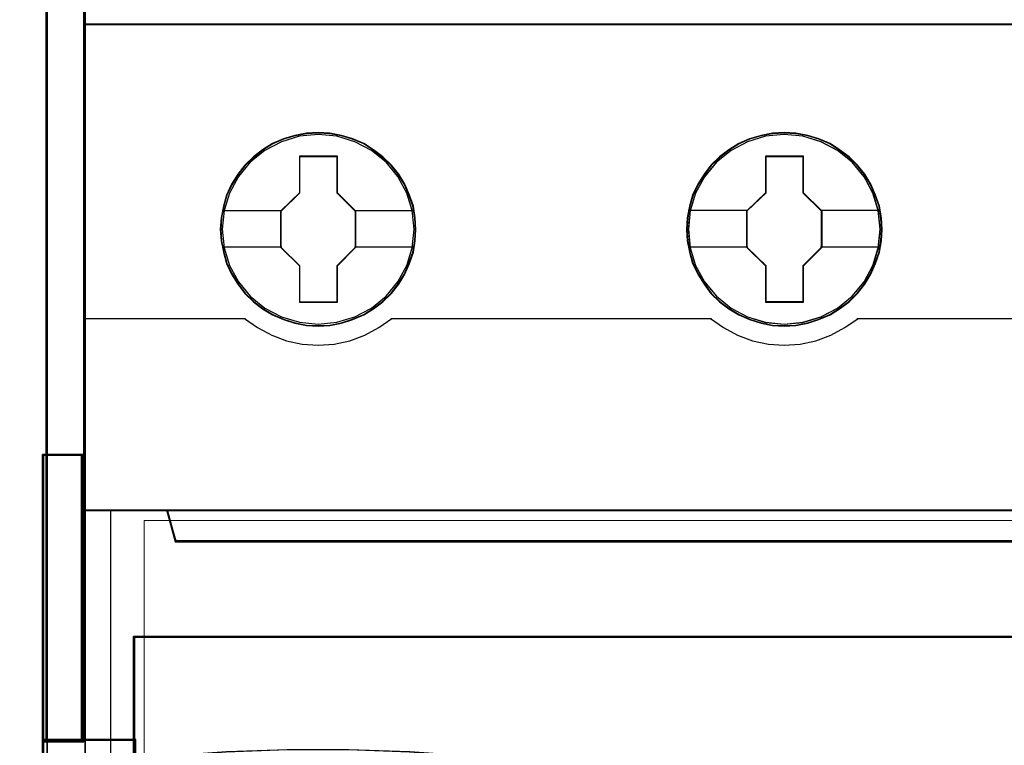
# Model space of a CAD drawing. Header units: millimetres. Extents: x -1290 to 1795, y -4192 to -1311.
# Tile 842 of 1056: x 1427.38 to 1434.99, y -2281.49 to -2275.89. Entities that reach past the tile are written whole.
import ezdxf

# ---------------------------------------------------------------- set-up
doc = ezdxf.new("R2010")
doc.units = ezdxf.units.MM
doc.layers.add('30', color=7, linetype='Continuous')
doc.layers.add('45', color=7, linetype='Continuous')
doc.layers.add('Aparatura', color=7, linetype='Continuous', lineweight=13)

# ---------------------------------------------------------------- blocks, each defined once
blk = doc.blocks.new('*U290')
at = {"layer": '45', "color": 7}
for points in [[(495.416148, -383.552872), (423.39533, -383.552872), (423.39533, -465.581435), (495.416148, -465.581435), (495.416148, -383.552872)], [(436.181764, -391.474627), (436.159378, -391.026698), (436.086622, -390.573239), (435.935515, -390.14743), (435.756425, -389.732681), (435.52137, -389.345581), (435.241542, -388.997192), (434.911345, -388.676453), (434.547568, -388.399953), (434.178195, -388.156633), (433.74726, -387.974144), (433.316325, -387.846954), (432.863003, -387.764004), (432.409682, -387.736354), (431.95636, -387.764004), (431.514232, -387.846954), (431.066507, -387.974144), (430.652362, -388.156633), (430.266199, -388.399953), (429.908019, -388.676453), (429.572225, -388.997192), (429.309187, -389.345581), (429.068535, -389.732681), (428.867058, -390.14743), (428.749531, -390.573239), (428.659986, -391.026698), (428.632003, -391.474627), (428.659986, -391.922557), (428.749531, -392.359426), (428.867058, -392.790765), (429.068535, -393.199984), (429.309187, -393.592613), (429.572225, -393.952063), (429.908019, -394.267272), (430.266199, -394.543772), (430.652362, -394.776031), (431.066507, -394.958521), (431.514232, -395.096771), (431.95636, -395.185251), (432.409682, -395.207371), (432.863003, -395.185251), (433.316325, -395.096771), (433.74726, -394.958521), (434.178195, -394.776031), (434.547568, -394.543772), (434.911345, -394.267272), (435.241542, -393.952063), (435.52137, -393.592613), (435.756425, -393.199984), (435.935515, -392.790765), (436.086622, -392.359426), (436.159378, -391.922557), (436.181764, -391.474627)], [(436.181764, -391.474627), (436.159378, -391.026698), (436.086622, -390.573239), (435.935515, -390.14743), (435.756425, -389.732681), (435.52137, -389.345581), (435.241542, -388.997192), (434.911345, -388.676453), (434.547568, -388.399953), (434.178195, -388.156633), (433.74726, -387.974144), (433.316325, -387.846954), (432.863003, -387.764004), (432.409682, -387.736354), (431.95636, -387.764004), (431.514232, -387.846954), (431.066507, -387.974144), (430.652362, -388.156633), (430.266199, -388.399953), (429.908019, -388.676453), (429.572225, -388.997192), (429.309187, -389.345581), (429.068535, -389.732681), (428.867058, -390.14743), (428.749531, -390.573239), (428.659986, -391.026698), (428.632003, -391.474627), (428.659986, -391.922557), (428.749531, -392.359426), (428.867058, -392.790765), (429.068535, -393.199984), (429.309187, -393.592613), (429.572225, -393.952063), (429.908019, -394.267272), (430.266199, -394.543772), (430.652362, -394.776031), (431.066507, -394.958521), (431.514232, -395.096771), (431.95636, -395.185251), (432.409682, -395.207371), (432.863003, -395.185251), (433.316325, -395.096771), (433.74726, -394.958521), (434.178195, -394.776031), (434.547568, -394.543772), (434.911345, -394.267272), (435.241542, -393.952063), (435.52137, -393.592613), (435.756425, -393.199984), (435.935515, -392.790765), (436.086622, -392.359426), (436.159378, -391.922557), (436.181764, -391.474627)], [(454.185178, -391.474627), (454.15719, -391.026698), (454.090017, -390.573239), (453.933281, -390.14743), (453.754154, -389.732681), (453.51905, -389.340051), (453.239163, -388.997192), (452.908898, -388.676453), (452.545046, -388.399953), (452.175597, -388.156633), (451.744572, -387.974144), (451.319145, -387.846954), (450.860132, -387.764004), (450.406717, -387.736354), (449.953302, -387.764004), (449.511082, -387.846954), (449.063264, -387.974144), (448.654631, -388.156633), (448.26279, -388.399953), (447.904536, -388.676453), (447.574271, -388.997192), (447.311178, -389.340051), (447.064878, -389.732681), (446.868958, -390.14743), (446.745808, -390.573239), (446.656244, -391.026698), (446.628256, -391.474627), (446.656244, -391.922557), (446.745808, -392.359426), (446.868958, -392.785235), (447.064878, -393.199984), (447.311178, -393.592613), (447.574271, -393.952063), (447.904536, -394.267272), (448.26279, -394.543772), (448.654631, -394.776031), (449.063264, -394.958521), (449.511082, -395.096771), (449.953302, -395.185251), (450.406717, -395.207371), (450.860132, -395.185251), (451.319145, -395.096771), (451.744572, -394.958521), (452.175597, -394.776031), (452.545046, -394.543772), (452.908898, -394.267272), (453.239163, -393.952063), (453.51905, -393.592613), (453.754154, -393.199984), (453.933281, -392.785235), (454.090017, -392.359426), (454.15719, -391.922557), (454.185178, -391.474627)], [(454.185178, -391.474627), (454.15719, -391.026698), (454.090017, -390.573239), (453.933281, -390.14743), (453.754154, -389.732681), (453.51905, -389.340051), (453.239163, -388.997192), (452.908898, -388.676453), (452.545046, -388.399953), (452.175597, -388.156633), (451.744572, -387.974144), (451.319145, -387.846954), (450.860132, -387.764004), (450.406717, -387.736354), (449.953302, -387.764004), (449.511082, -387.846954), (449.063264, -387.974144), (448.654631, -388.156633), (448.26279, -388.399953), (447.904536, -388.676453), (447.574271, -388.997192), (447.311178, -389.340051), (447.064878, -389.732681), (446.868958, -390.14743), (446.745808, -390.573239), (446.656244, -391.026698), (446.628256, -391.474627), (446.656244, -391.922557), (446.745808, -392.359426), (446.868958, -392.785235), (447.064878, -393.199984), (447.311178, -393.592613), (447.574271, -393.952063), (447.904536, -394.267272), (448.26279, -394.543772), (448.654631, -394.776031), (449.063264, -394.958521), (449.511082, -395.096771), (449.953302, -395.185251), (450.406717, -395.207371), (450.860132, -395.185251), (451.319145, -395.096771), (451.744572, -394.958521), (452.175597, -394.776031), (452.545046, -394.543772), (452.908898, -394.267272), (453.239163, -393.952063), (453.51905, -393.592613), (453.754154, -393.199984), (453.933281, -392.785235), (454.090017, -392.359426), (454.15719, -391.922557), (454.185178, -391.474627)], [(454.163694, -391.47551), (454.135865, -391.030057), (454.069074, -390.579104), (453.913229, -390.155648), (453.735121, -389.743192), (453.501353, -389.352733), (453.223059, -389.011768), (452.894671, -388.692802), (452.532888, -388.417831), (452.165539, -388.175856), (451.736965, -387.994375), (451.313958, -387.867889), (450.857554, -387.785397), (450.406717, -387.7579), (449.95588, -387.785397), (449.516174, -387.867889), (449.070903, -387.994375), (448.664593, -388.175856), (448.27498, -388.417831), (447.918763, -388.692802), (447.590375, -389.011768), (447.328779, -389.352733), (447.083879, -389.743192), (446.889073, -390.155648), (446.766623, -390.579104), (446.677569, -391.030057), (446.64974, -391.47551), (446.677569, -391.920963), (446.766623, -392.355417), (446.889073, -392.778873), (447.083879, -393.19133), (447.328779, -393.581789), (447.590375, -393.939251), (447.918763, -394.252718), (448.27498, -394.527689), (448.664593, -394.758665), (449.070903, -394.940146), (449.516174, -395.077632), (449.95588, -395.165622), (450.406717, -395.18762), (450.857554, -395.165622), (451.313958, -395.077632), (451.736965, -394.940146), (452.165539, -394.758665), (452.532888, -394.527689), (452.894671, -394.252718), (453.223059, -393.939251), (453.501353, -393.581789), (453.735121, -393.19133), (453.913229, -392.778873), (454.069074, -392.355417), (454.135865, -391.920963), (454.163694, -391.47551)], [(431.697583, -388.637688), (433.138507, -388.637688), (433.138507, -390.056199), (433.856144, -390.759914), (433.856144, -392.178425), (433.138507, -392.893221), (433.138507, -394.30065), (431.697583, -394.30065), (431.697583, -392.893221), (430.962994, -392.178425), (430.962994, -390.759914), (431.697583, -390.056199), (431.697583, -388.637688)], [(431.697583, -388.637688), (433.138507, -388.637688), (433.138507, -388.637688), (433.138507, -390.056199), (433.138507, -390.056199), (433.856144, -390.759914), (433.856144, -390.759914), (433.856144, -392.178425), (433.856144, -392.178425), (433.138507, -392.893221), (433.138507, -392.893221), (433.138507, -394.30065), (433.138507, -394.30065), (431.697583, -394.30065), (431.697583, -394.30065), (431.697583, -392.893221), (431.697583, -392.893221), (430.962994, -392.178425), (430.962994, -392.178425), (430.962994, -390.759914), (430.962994, -390.759914), (431.697583, -390.056199), (431.697583, -390.056199), (431.697583, -388.637688), (431.697583, -388.637688)], [(431.708157, -388.659234), (433.127681, -388.659234), (433.127681, -390.066951), (433.83466, -390.765311), (433.83466, -392.173028), (433.127681, -392.882385), (433.127681, -394.279104), (431.708157, -394.279104), (431.708157, -392.882385), (430.984478, -392.173028), (430.984478, -390.765311), (431.708157, -390.066951), (431.708157, -388.659234)], [(449.699944, -388.637688), (451.136106, -388.637688), (451.136106, -390.056238), (451.854187, -390.75443), (451.854187, -392.178521), (451.136106, -392.893338), (451.136106, -394.295264), (449.699944, -394.295264), (449.699944, -392.893338), (448.959247, -392.178521), (448.959247, -390.75443), (449.699944, -390.056238), (449.699944, -388.637688)], [(449.699944, -388.637688), (451.136106, -388.637688), (451.136106, -388.637688), (451.136106, -390.056238), (451.136106, -390.056238), (451.854187, -390.75443), (451.854187, -390.75443), (451.854187, -392.178521), (451.854187, -392.178521), (451.136106, -392.893338), (451.136106, -392.893338), (451.136106, -394.295264), (451.136106, -394.295264), (449.699944, -394.295264), (449.699944, -394.295264), (449.699944, -392.893338), (449.699944, -392.893338), (448.959247, -392.178521), (448.959247, -392.178521), (448.959247, -390.75443), (448.959247, -390.75443), (449.699944, -390.056238), (449.699944, -390.056238), (449.699944, -388.637688), (449.699944, -388.637688)], [(449.710435, -388.659234), (451.125281, -388.659234), (451.125281, -390.066979), (451.832703, -390.759854), (451.832703, -392.173098), (451.125281, -392.88247), (451.125281, -394.273718), (449.710435, -394.273718), (449.710435, -392.88247), (448.980731, -392.173098), (448.980731, -390.759854), (449.710435, -390.066979), (449.710435, -388.659234)], [(491.918777, -403.501425), (426.892219, -403.501425), (426.569258, -402.315699), (423.39533, -402.315699), (423.39533, -416.489263), (424.141481, -416.489263), (424.141481, -415.860553), (424.141481, -415.187722), (424.141481, -412.044169), (426.49687, -411.807024), (428.852259, -411.641573), (431.213217, -411.558848), (433.579743, -411.558848), (435.9407, -411.641573), (438.296089, -411.807024), (440.651478, -412.044169), (440.651478, -415.187722), (440.651478, -415.860553), (440.651478, -416.489263), (441.39763, -416.489263), (494.418942, -416.489263), (494.418942, -402.315699), (492.241738, -402.315699), (491.918777, -403.501425)], [(426.888966, -403.542015), (491.920721, -403.542015), (492.243708, -402.315699), (426.565979, -402.315699), (426.888966, -403.542015)]]:
    blk.add_lwpolyline(points, close=True, dxfattribs=at)
at = {"layer": '45', "color": 139}
for points in [[(495.416148, -383.552872), (423.39533, -383.552872), (423.39533, -465.581435), (495.416148, -465.581435), (495.416148, -383.552872)], [(436.115522, -391.469169), (436.042745, -390.750243), (435.835608, -390.070027), (435.488514, -389.434054), (435.029454, -388.881033), (434.469625, -388.427557), (433.825822, -388.090214), (433.131634, -387.874536), (432.409455, -387.808174), (431.687276, -387.874536), (430.998687, -388.090214), (430.354883, -388.427557), (429.789456, -388.881033), (429.330397, -389.434054), (428.988901, -390.070027), (428.776166, -390.750243), (428.708986, -391.469169), (428.776166, -392.182566), (428.988901, -392.873841), (429.330397, -393.498754), (429.789456, -394.057305), (430.354883, -394.510782), (430.998687, -394.848124), (431.687276, -395.058272), (432.409455, -395.130165), (433.131634, -395.058272), (433.825822, -394.848124), (434.469625, -394.510782), (435.029454, -394.057305), (435.488514, -393.498754), (435.835608, -392.873841), (436.042745, -392.182566), (436.115522, -391.469169)], [(454.113566, -391.474556), (454.040773, -390.755629), (453.833592, -390.069884), (453.492025, -389.43944), (453.027269, -388.88089), (452.467322, -388.427413), (451.828982, -388.09007), (451.129049, -387.879923), (450.406717, -387.81356), (449.684386, -387.879923), (448.990051, -388.09007), (448.351712, -388.427413), (447.791765, -388.88089), (447.327009, -389.43944), (446.979842, -390.069884), (446.772662, -390.755629), (446.699868, -391.474556), (446.772662, -392.187952), (446.979842, -392.873697), (447.327009, -393.504141), (447.791765, -394.057161), (448.351712, -394.510638), (448.990051, -394.84798), (449.684386, -395.063658), (450.406717, -395.135551), (451.129049, -395.063658), (451.828982, -394.84798), (452.467322, -394.510638), (453.027269, -394.057161), (453.492025, -393.504141), (453.833592, -392.873697), (454.040773, -392.187952), (454.113566, -391.474556)], [(454.113566, -391.469169), (454.035171, -390.750243), (453.827984, -390.070027), (453.486406, -389.434054), (453.027235, -388.881033), (452.467271, -388.427557), (451.823312, -388.090214), (451.123357, -387.874536), (450.406603, -387.808174), (449.684249, -387.874536), (448.989893, -388.090214), (448.351534, -388.427557), (447.78597, -388.881033), (447.3268, -389.434054), (446.985222, -390.070027), (446.772435, -390.750243), (446.705239, -391.469169), (446.772435, -392.182566), (446.985222, -392.873841), (447.3268, -393.498754), (447.78597, -394.057305), (448.351534, -394.510782), (448.989893, -394.848124), (449.684249, -395.058272), (450.406603, -395.130165), (451.123357, -395.058272), (451.823312, -394.848124), (452.467271, -394.510782), (453.027235, -394.057305), (453.486406, -393.498754), (453.827984, -392.873841), (454.035171, -392.182566), (454.113566, -391.469169)]]:
    blk.add_lwpolyline(points, close=True, dxfattribs=at)
at = {"layer": '45', "color": 59}
for points in [[(495.394664, -383.574418), (423.416813, -383.574418), (423.416813, -465.55989), (495.394664, -465.55989), (495.394664, -383.574418)], [(436.162071, -391.47551), (436.139801, -391.030057), (436.067425, -390.579104), (435.917107, -390.155648), (435.738951, -389.743192), (435.505122, -389.358232), (435.226753, -389.011768), (434.898279, -388.692802), (434.5364, -388.417831), (434.168954, -388.175856), (433.740267, -387.994375), (433.31158, -387.867889), (432.860624, -387.785397), (432.409667, -387.7579), (431.958711, -387.785397), (431.518889, -387.867889), (431.0735, -387.994375), (430.661515, -388.175856), (430.277367, -388.417831), (429.921055, -388.692802), (429.587014, -389.011768), (429.325347, -389.358232), (429.085951, -389.743192), (428.885526, -390.155648), (428.768611, -390.579104), (428.679533, -391.030057), (428.651696, -391.47551), (428.679533, -391.920963), (428.768611, -392.355417), (428.885526, -392.784372), (429.085951, -393.19133), (429.325347, -393.581789), (429.587014, -393.939251), (429.921055, -394.252718), (430.277367, -394.527689), (430.661515, -394.758665), (431.0735, -394.940146), (431.518889, -395.077632), (431.958711, -395.165622), (432.409667, -395.18762), (432.860624, -395.165622), (433.31158, -395.077632), (433.740267, -394.940146), (434.168954, -394.758665), (434.5364, -394.527689), (434.898279, -394.252718), (435.226753, -393.939251), (435.505122, -393.581789), (435.738951, -393.19133), (435.917107, -392.784372), (436.067425, -392.355417), (436.139801, -391.920963), (436.162071, -391.47551)], [(426.888966, -403.542015), (491.920721, -403.542015), (492.243708, -402.315699), (426.565979, -402.315699), (426.888966, -403.542015)]]:
    blk.add_lwpolyline(points, close=True, dxfattribs=at)
at = {"layer": '45', "color": 7}
for points in [[(428.703616, -390.743793), (431.007752, -390.743793)], [(433.811386, -390.743793), (436.115522, -390.743793)], [(446.699868, -390.738406), (449.004005, -390.738406)], [(451.809429, -390.738406), (454.113566, -390.738406)], [(428.703616, -392.151454), (431.007752, -392.151454)], [(433.811386, -392.151454), (436.115522, -392.151454)], [(446.699868, -392.151454), (449.004005, -392.151454)], [(451.809429, -392.151454), (454.113566, -392.151454)]]:
    blk.add_lwpolyline(points, dxfattribs=at)
at = {"layer": '45', "color": 139}
for points in [[(423.39533, -394.911115), (429.609515, -394.911115)], [(429.566548, -394.911115), (430.065598, -395.26734), (430.615114, -395.554617), (431.192666, -395.772949), (431.798255, -395.899351), (432.403843, -395.945315), (433.026254, -395.899351), (433.631843, -395.772949), (434.209395, -395.554617), (434.753304, -395.26734), (435.257961, -394.911115)], [(435.214994, -394.911115), (447.602188, -394.911115)], [(447.55743, -394.911115), (448.062225, -395.26734), (448.606282, -395.554617), (449.183991, -395.772949), (449.795354, -395.899351), (450.401108, -395.945315), (451.023689, -395.899351), (451.629443, -395.772949), (452.207153, -395.554617), (452.751209, -395.26734), (453.256004, -394.911115)], [(453.211247, -394.911115), (465.598441, -394.911115)], [(423.39533, -402.315699), (495.416148, -402.315699)], [(426.565979, -402.315699), (426.932993, -403.542015)], [(426.890026, -403.498924), (491.921452, -403.498924)]]:
    blk.add_lwpolyline(points, dxfattribs=at)
at = {"layer": '45', "color": 140}
for points in [[(491.918777, -403.501425), (426.892219, -403.501425), (426.569258, -402.315699), (423.39533, -402.315699), (423.39533, -416.489263), (424.141481, -416.489263), (424.141481, -415.860553), (424.141481, -415.187722), (424.141481, -412.044169), (426.49687, -411.807024), (428.852259, -411.641573), (431.213217, -411.558848), (433.579743, -411.558848), (435.9407, -411.641573), (438.296089, -411.807024), (440.651478, -412.044169), (440.651478, -415.187722), (440.651478, -415.860553), (440.651478, -416.489263), (441.39763, -416.489263), (494.418942, -416.489263), (494.418942, -402.315699), (492.241738, -402.315699), (491.918777, -403.501425)], [(491.898806, -403.519366), (426.911588, -403.519366), (426.588822, -402.337245), (423.416813, -402.337245), (423.416813, -416.467718), (424.162514, -416.467718), (424.162514, -415.840918), (424.162514, -415.170133), (424.162514, -412.036137), (426.516478, -411.799713), (428.870442, -411.634766), (431.229971, -411.552292), (433.595065, -411.552292), (435.954594, -411.634766), (438.308558, -411.799713), (440.662522, -412.036137), (440.662522, -415.170133), (440.662522, -415.840918), (440.662522, -416.467718), (441.408223, -416.467718), (494.397458, -416.467718), (494.397458, -402.337245), (492.221572, -402.337245), (491.898806, -403.519366)], [(426.910238, -403.52047), (491.899449, -403.52047), (492.222225, -402.337245), (426.587462, -402.337245), (426.910238, -403.52047)]]:
    blk.add_lwpolyline(points, close=True, dxfattribs=at)
blk.add_lwpolyline([(424.390745, -402.315699), (424.390745, -412.02389)], dxfattribs=at)
blk = doc.blocks.new('*U312')
at = {"layer": '30', "color": 7}
for points in [[(113.649238, -710.941748), (113.649238, -699.849237), (113.649238, -710.941748)], [(113.649238, -710.941748), (113.649238, -699.849237), (113.649238, -710.941748)], [(115.244409, -710.941748), (115.244409, -699.849237), (113.649238, -699.849237), (113.649238, -710.941748), (115.244409, -710.941748)], [(115.201441, -710.898657), (115.201441, -699.892329), (113.692205, -699.892329), (113.692205, -710.898657), (115.201441, -710.898657)], [(115.156683, -710.941748), (115.156683, -699.849237), (115.156683, -710.941748)], [(115.156683, -710.941748), (115.156683, -699.849237), (115.156683, -710.941748)], [(117.158256, -706.874973), (548.842747, -706.874973), (117.158256, -706.874973)], [(117.158256, -706.874973), (117.158256, -709.487405), (117.158256, -706.874973)], [(548.842747, -706.874973), (117.158256, -706.874973), (117.158256, -709.439856), (117.158256, -710.917451), (117.158256, -712.478684), (548.842747, -712.478684), (548.842747, -710.917451), (548.842747, -709.439856), (548.842747, -706.874973)], [(117.158256, -712.478684), (117.158256, -709.399426), (117.158256, -712.478684)], [(113.649238, -710.85377), (117.245982, -710.85377), (113.649238, -710.85377)], [(113.649238, -710.85377), (113.649238, -737.945854), (113.649238, -710.85377)], [(115.194714, -710.85377), (113.649238, -710.85377), (113.649238, -737.945854), (115.194714, -737.945854), (117.245982, -737.945854), (117.245982, -736.486626), (117.245982, -734.972333), (117.245982, -713.909889), (117.245982, -712.395596), (117.245982, -710.85377), (115.194714, -710.85377)], [(115.200756, -710.896861), (113.692205, -710.896861), (113.692205, -737.902763), (115.200756, -737.902763), (117.203014, -737.902763), (117.203014, -736.448177), (117.203014, -734.9387), (117.203014, -713.943259), (117.203014, -712.433783), (117.203014, -710.896861), (115.200756, -710.896861)]]:
    blk.add_lwpolyline(points, close=True, dxfattribs=at)
at = {"layer": '30', "color": 59}
for points in [[(113.649238, -699.849237), (115.244409, -699.849237), (113.649238, -699.849237)], [(548.79978, -706.916269), (117.201224, -706.916269), (117.201224, -709.442527), (117.201224, -710.897871), (117.201224, -712.435593), (548.79978, -712.435593), (548.79978, -710.897871), (548.79978, -709.442527), (548.79978, -706.916269)]]:
    blk.add_lwpolyline(points, close=True, dxfattribs=at)

msp = doc.modelspace()

# ---------------------------------------------------------------- linework, layer by layer
at = {"layer": 'Aparatura', "color": 7, "lineweight": 13}
for points in [[(1427.8903, -2260.7705), (1427.8903, -2256.8761), (1427.5834, -2256.8761), (1427.5834, -2260.7705), (1427.5834, -2260.9791), (1427.5834, -2277.3494), (1427.5834, -2277.5441), (1427.5834, -2279.2548), (1427.5834, -2281.4524), (1427.8903, -2281.4524), (1427.8903, -2279.2548), (1427.8903, -2277.5441), (1427.8903, -2277.3494), (1427.8903, -2260.9791), (1427.8903, -2260.7705)], [(1427.8831, -2260.7757), (1427.8831, -2256.8837), (1427.5906, -2256.8837), (1427.5906, -2260.7757), (1427.5906, -2260.9842), (1427.5906, -2277.3447), (1427.5906, -2277.5393), (1427.5906, -2279.249), (1427.5906, -2281.4452), (1427.8831, -2281.4452), (1427.8831, -2279.249), (1427.8831, -2277.5393), (1427.8831, -2277.3447), (1427.8831, -2260.9842), (1427.8831, -2260.7757)], [(1427.5834, -2277.3518), (1427.5834, -2260.9767), (1427.5834, -2277.3518)], [(1427.8753, -2277.3518), (1427.8753, -2260.9767), (1427.8753, -2277.3518)], [(1427.5834, -2277.3371), (1427.5834, -2277.5465), (1427.5834, -2277.3371)], [(1427.8753, -2277.3371), (1427.8753, -2277.5465), (1427.8753, -2277.3371)], [(1427.5834, -2277.5318), (1427.5834, -2279.2561), (1427.5834, -2277.5318)], [(1427.8753, -2277.5318), (1427.8753, -2279.2561), (1427.8753, -2277.5318)], [(1427.5834, -2281.4524), (1427.5834, -2279.2414), (1427.5834, -2281.4524)], [(1427.5834, -2281.4524), (1427.5834, -2279.2414), (1427.5834, -2281.4524)], [(1427.8753, -2281.4524), (1427.8753, -2279.2414), (1427.8753, -2281.4524)], [(1427.8753, -2281.4524), (1427.8753, -2279.2414), (1427.8753, -2281.4524)], [(1428.3433, -2279.7538), (1514.6895, -2279.7538), (1514.6895, -2288.7503), (1428.3433, -2288.7503), (1428.3433, -2279.7538)]]:
    msp.add_lwpolyline(points, close=True, dxfattribs=at)
for points in [[(1427.3824, -2330.7761), (1427.3824, -2326.7868), (1427.4936, -2326.7868), (1427.591, -2326.7868), (1427.591, -2326.1891), (1427.591, -2320.8932), (1427.591, -2318.9889), (1427.591, -2316.7927), (1427.591, -2311.3995), (1427.591, -2309.2033), (1427.591, -2307.5075), (1427.591, -2307.3129), (1427.591, -2290.9248), (1427.591, -2290.7302), (1427.591, -2286.8382), (1427.591, -2281.445), (1427.591, -2279.2488), (1427.591, -2277.5391), (1427.591, -2277.3445), (1427.591, -2260.9842)], [(1427.3824, -2330.7761), (1427.3824, -2326.7868), (1427.4936, -2326.7868), (1427.591, -2326.7868), (1427.591, -2326.1891), (1427.591, -2320.8932), (1427.591, -2318.9889), (1427.591, -2316.7927), (1427.591, -2311.3995), (1427.591, -2309.2033), (1427.591, -2307.5075), (1427.591, -2307.3129), (1427.591, -2290.9248), (1427.591, -2290.7302), (1427.591, -2286.8382), (1427.591, -2281.445), (1427.591, -2279.2488), (1427.591, -2277.5391), (1427.591, -2277.3445), (1427.591, -2260.9842)], [(1427.3891, -2330.7833), (1427.3891, -2326.7936), (1427.5006, -2326.7936), (1427.5981, -2326.7936), (1427.5981, -2326.1959), (1427.5981, -2320.8996), (1427.5981, -2318.9951), (1427.5981, -2316.7988), (1427.5981, -2311.4051), (1427.5981, -2309.2088), (1427.5981, -2307.5128), (1427.5981, -2307.3182), (1427.5981, -2290.9288), (1427.5981, -2290.7342), (1427.5981, -2286.8419), (1427.5981, -2281.4483), (1427.5981, -2279.2519), (1427.5981, -2277.5421), (1427.5981, -2277.3475), (1427.5981, -2260.9859)], [(1427.3891, -2330.7833), (1427.3891, -2326.7936), (1427.5006, -2326.7936), (1427.5981, -2326.7936), (1427.5981, -2326.1959), (1427.5981, -2320.8996), (1427.5981, -2318.9951), (1427.5981, -2316.7988), (1427.5981, -2311.4051), (1427.5981, -2309.2088), (1427.5981, -2307.5128), (1427.5981, -2307.3182), (1427.5981, -2290.9288), (1427.5981, -2290.7342), (1427.5981, -2286.8419), (1427.5981, -2281.4483), (1427.5981, -2279.2519), (1427.5981, -2277.5421), (1427.5981, -2277.3475), (1427.5981, -2260.9859)], [(1428.3433, -2288.7503), (1428.3433, -2279.7538), (1514.6895, -2279.7538), (1514.6895, -2288.7503)]]:
    msp.add_lwpolyline(points, dxfattribs=at)

# ---------------------------------------------------------------- block references
at = {"layer": 'Aparatura', "color": 7, "lineweight": 13, "xscale": 0.2, "yscale": 0.2, "zscale": 0.2}
for name, p in [('*U290', (1343.2054, -2199.2099)), ('*U312', (1404.8289, -2139.2723))]:
    msp.add_blockref(name, p, dxfattribs=at)

doc.saveas('drawing.dxf')
